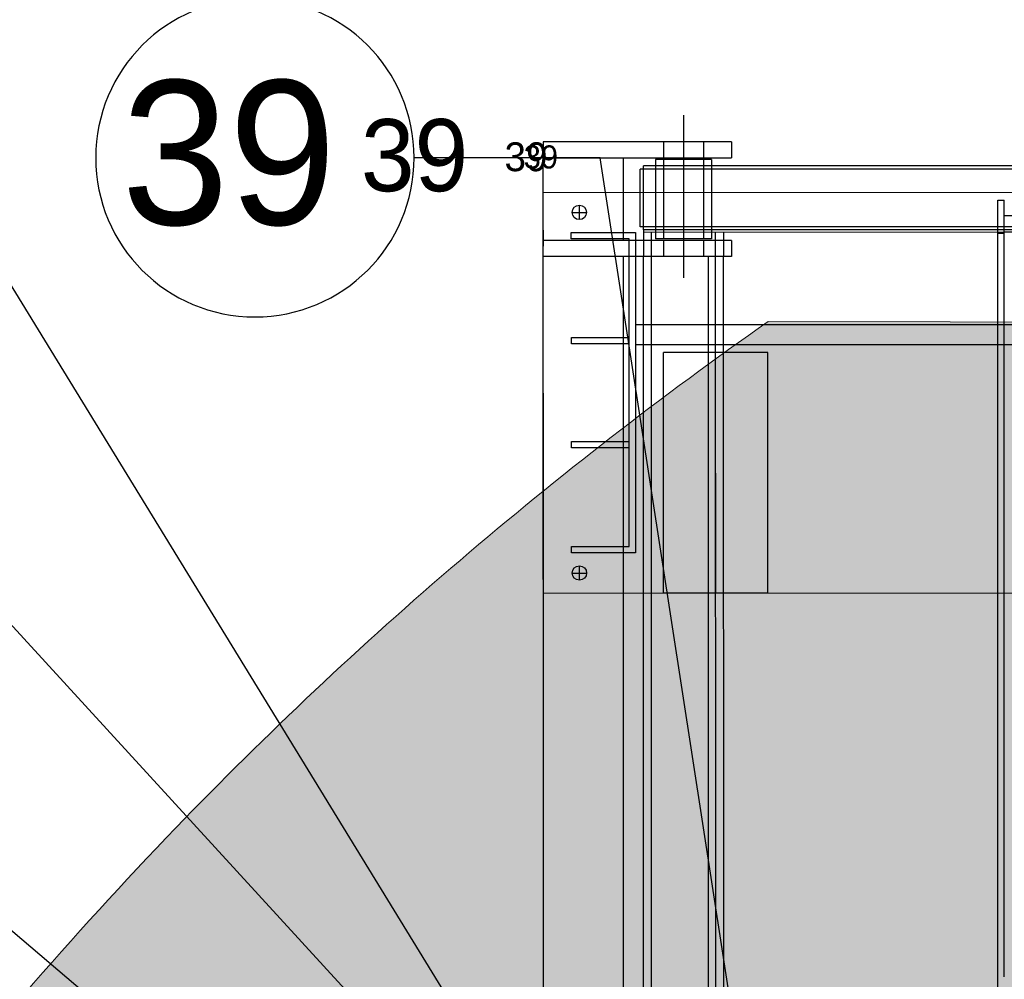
# Model space of a CAD drawing. Header units: metres. Extents: x -270273 to 328371, y -146885 to 591473.
# Tile 352 of 473: x -23230 to -22002, y 452266 to 453463. Entities that reach past the tile are written whole.
import ezdxf
from ezdxf.lldxf.tags import DXFTag

# ---------------------------------------------------------------- set-up
doc = ezdxf.new("R2010")
doc.units = ezdxf.units.M
doc.linetypes.add('DASHED', pattern=[19.05, 12.7, -6.35])
doc.layers.get('0').update_dxf_attribs({"color": 151})
for name, color, linetype in [('B-XX-GR-KRUIDEN-G', 98, 'Continuous'), ('B-XX-VH-KANTVERHARDING-G', 253, 'Continuous'), ('Iv-status-nieuw', 170, 'Continuous'), ('Iv-Text 025', 3, 'Continuous'), ('Iv-Text 025 @ 100', 3, 'Continuous'), ('Iv-Text 025 @ 16', 3, 'Continuous'), ('Iv-Text 025 @ 20', 3, 'Continuous'), ('Iv-Text 025 @ 50', 3, 'Continuous')]:
    doc.layers.add(name, color=color, linetype=linetype)
doc.layers.add('B-XX-KL-ELEKTRA-G_HDSR', color=190, linetype='HDSR_Elektra', transparency=0.5)
doc.layers.add('B-XX-VH-VERHARDING-V', color=253, linetype='Continuous', lineweight=18)
doc.styles.add('Iv-M 018', font='iv-font.shx', dxfattribs={"height": 1.8})
doc.styles.get("Standard").update_dxf_attribs({"font": 'iv-font.shx'})
tags = doc.linetypes.add('HDSR_Elektra', pattern='A,25,-2,["E",Standard,S=1.5,R=0,X=0,Y=-0.75],-4', length=31).pattern_tags.tags
tags[6] = DXFTag(74, 10)

# ---------------------------------------------------------------- blocks, each defined once
blk = doc.blocks.new('220236-200 ZCS BA')
for p, q in [((-5531, 2977.3), (-5531, 2774.4)), ((-5471, 2944.2), (-5706, 2944.2)), ((-5706, 2944.2), (-5706, 2924.2)), ((-5556, 2944.2), (-5556, 2924.2)), ((-5506, 2944.2), (-5506, 2924.2)), ((-5471, 2944.2), (-5471, 2924.2)), ((-5706, 1681.2), (-5706, 2924.2)), ((-5706, 2924.2), (-5471, 2924.2)), ((-5606, 2821.2), (-5606, 2924.2)), ((-498, 2914.2), (-5581, 2914.2)), ((-5581, 2834.2), (-5581, 2914.2)), ((-5566, 2922.2), (-5566, 2914.2)), ((-5496, 2922.2), (-5566, 2922.2)), ((-5566, 2914.2), (-5566, 2831.2)), ((-5556, 2922.2), (-5556, 2823.2)), ((-5506, 2922.2), (-5506, 2823.2)), ((-5496, 2922.2), (-5496, 2914.2)), ((-5496, 2914.2), (-5496, 2831.2)), ((-5706, 2840.3), (-5706, 2900.3)), ((-5706, 2877.8), (-5706, 2900.3)), ((-5585, 2838.2), (-5585, 2910.2)), ((-5581, 2910.2), (-5585, 2910.2)), ((-502, 2910.2), (-5581, 2910.2)), ((-5706, 2881.2), (-2706, 2881.2)), ((-5706, 2381.2), (-5706, 2881.2)), ((-5706, 2840.3), (-5706, 2862.8)), ((-5661, 2847.2), (-5661, 2865.2)), ((-5139, 491.2), (-5139, 2871.2)), ((-5139, 2871.2), (-5131, 2871.2)), ((-5131, 1923.1), (-5131, 2871.2)), ((-5670, 2856.2), (-5652, 2856.2)), ((-5131, 1916.2, 0), (-5131, 2852.1, 0)), ((-5131, 2852.1, 0), (-4697, 2852.1, 0)), ((-5581, 2838.2), (-5585, 2838.2)), ((-574, 2838.2), (-5581, 2838.2)), ((-5706, 2834.2), (-5706, 2814.2)), ((-5671, 2823.2), (-5671, 2831.2)), ((-5671, 2831.2), (-5591, 2831.2)), ((-5591, 2831.2), (-5591, 2431.2)), ((-5131, 2834.2), (-5581, 2834.2)), ((-5581, 2834.2), (-5581, 2821.2)), ((-5131, 2831.2), (-5581, 2831.2)), ((-5571, 1681.2), (-5571, 2831.2)), ((-5566, 2831.2), (-5566, 2823.2)), ((-5496, 2831.2), (-5496, 2823.2)), ((-5491, 1681.2), (-5491, 2831.2)), ((-5481, 2831.2), (-5481, 2821.2)), ((-5139, 2830.2), (-5131, 2830.2)), ((-701, 2834.2), (-5131, 2834.2)), ((-701, 2831.2), (-5131, 2831.2)), ((-5471, 2821.2), (-5706, 2821.2)), ((-5599, 2823.2), (-5671, 2823.2)), ((-5599, 2439.2), (-5599, 2823.2)), ((-5581, 2821.2), (-5581, 2801.2)), ((-5496, 2823.2), (-5566, 2823.2)), ((-5556, 2821.2), (-5556, 2801.2)), ((-5506, 2821.2), (-5506, 2801.2)), ((-5481, 2821.2), (-5481, 2801.2)), ((-5471, 2821.2), (-5471, 2801.2)), ((-5471, 2801.2), (-5706, 2801.2)), ((-5606, 1681.2), (-5606, 2801.2)), ((-5581, 1681.2), (-5581, 2801.2)), ((-5500, 561.2), (-5500, 2801.2)), ((-5481, 1681.2), (-5481, 2801.2)), ((-5591, 2716.2), (-2706, 2716.2)), ((-5671, 2700.2), (-5599, 2700.2)), ((-5671, 2692.2), (-5671, 2700.2)), ((-5599, 2692.2), (-5671, 2692.2)), ((-5591, 2691.2), (-2706, 2691.2)), ((-5426, 2681.2), (-5556, 2681.2)), ((-5556, 2381.2), (-5556, 2681.2)), ((-5491, 2381.2), (-5491, 2681.2)), ((-5426, 2381.2), (-5426, 2681.2)), ((-5671, 2570.2), (-5599, 2570.2)), ((-5671, 2562.2), (-5671, 2570.2)), ((-5599, 2562.2), (-5671, 2562.2)), ((-5671, 2439.2), (-5599, 2439.2)), ((-5671, 2431.2), (-5671, 2439.2)), ((-5591, 2431.2), (-5671, 2431.2)), ((-5661, 2397.2), (-5661, 2415.2)), ((-5670, 2406.2), (-5652, 2406.2)), ((-5706, 2381.2), (-2706, 2381.2)), ((-5426, 2381.2), (-5556, 2381.2)), ((-5131, 1902.1, 0), (-5131, 1916.2, 0))]:
    blk.add_line(p, q)
for centre in [(-5661, 2856.2), (-5661, 2406.2)]:
    blk.add_circle(centre, 9)
blk = doc.blocks.new('*U480')
for points in [[(-3.457, -2.941), (0, 0)], [(0, 0), (2.324, 0)]]:
    blk.add_lwpolyline(points)
blk.add_circle((4.31, 0), 1.986)
blk.add_solid([(-1.971, -2.051), (-3.457, -2.941), (-2.34, -1.617)])
at = {"style": 'Iv-M 018'}
blk.add_attdef('NUMMER', (3.146, -0.835), '', height=1.8, dxfattribs=at)
blk = doc.blocks.new('*U896')
at = {"layer": 'Iv-Text 025 @ 100'}
ref = blk.add_blockref('*U480', (-23306.5, 452382.3), dxfattribs=dict(at, xscale=-100, yscale=100, zscale=100))
ref.add_attrib('NUMMER', '36', (-23904, 452298.8), dxfattribs={"layer": '0', "height": 180, "style": 'Iv-M 018'})
blk = doc.blocks.new('*U481')
blk.add_lwpolyline([(-6.133, -6.692), (0, 0)])
at = {"style": 'Iv-M 018'}
blk.add_attdef('NUMMER', (3.146, -0.835), '', height=1.8, dxfattribs=at)
blk = doc.blocks.new('*U897')
at = {"layer": 'Iv-Text 025 @ 100', "xscale": -100, "yscale": 100, "zscale": 100}
blk.add_blockref('*U481', (-23306.5, 452779.5), dxfattribs=at)
blk = doc.blocks.new('*U482')
for points in [[(-1.914, -12.431), (0, 0)], [(0, 0), (2.324, 0)]]:
    blk.add_lwpolyline(points)
blk.add_circle((4.31, 0), 1.986)
blk.add_solid([(-1.373, -10.785), (-1.914, -12.431), (-1.936, -10.698)])
at = {"style": 'Iv-M 018'}
blk.add_attdef('NUMMER', (3.146, -0.835), '', height=1.8, dxfattribs=at)
blk = doc.blocks.new('*U898')
at = {"layer": 'Iv-Text 025 @ 100'}
ref = blk.add_blockref('*U482', (-22505.6, 453290.9), dxfattribs=dict(at, xscale=-100, yscale=100, zscale=100))
ref.add_attrib('NUMMER', '39', (-23103, 453207.5), dxfattribs={"layer": '0', "height": 180, "style": 'Iv-M 018'})
at = {"layer": 'Iv-Text 025 @ 16'}
ref = blk.add_blockref('*U482', (22505.6, 453290.9), dxfattribs=dict(at, xscale=16, yscale=16, zscale=-16))
ref.add_attrib('NUMMER', '39', (-22601.2, 453277.6), dxfattribs={"layer": '0', "height": 28.8, "style": 'Iv-M 018'})
at = {"layer": 'Iv-Text 025 @ 20'}
ref = blk.add_blockref('*U482', (22505.6, 453290.9), dxfattribs=dict(at, xscale=20, yscale=20, zscale=-20))
ref.add_attrib('NUMMER', '39', (-22625.1, 453274.2), dxfattribs={"layer": '0', "height": 36, "style": 'Iv-M 018'})
at = {"layer": 'Iv-Text 025 @ 50'}
ref = blk.add_blockref('*U482', (22505.6, 453290.9), dxfattribs=dict(at, xscale=50, yscale=50, zscale=-50))
ref.add_attrib('NUMMER', '39', (-22804.3, 453249.2), dxfattribs={"layer": '0', "height": 90, "style": 'Iv-M 018'})
blk = doc.blocks.new('*U483')
blk.add_lwpolyline([(-7.3, -11.905), (0, 0)])
at = {"style": 'Iv-M 018'}
blk.add_attdef('NUMMER', (3.146, -0.835), '', height=1.8, dxfattribs=at)
blk = doc.blocks.new('*U899')
at = {"layer": 'Iv-Text 025 @ 100', "xscale": -100, "yscale": 100, "zscale": 100}
blk.add_blockref('*U483', (-23306.5, 453238.4), dxfattribs=at)

msp = doc.modelspace()

# ---------------------------------------------------------------- hatches: boundary and pattern name
at = {"layer": 'B-XX-GR-KRUIDEN-G'}
h = msp.add_hatch(dxfattribs=at)
h.set_pattern_fill('SWAMP', color=256, scale=200, angle=-97.4574917, style=0)
h.set_pattern_definition([(0.0124, (-169787, 422764.2), (2539.05, 4399.95), [635, -4445]), (90.0124, (-169469.6, 422764.3), (-2540.95, 4398.85), [317.5, -8481.32]), (90.0124, (-169390.2, 422764.3), (-2540.95, 4398.85), [254, -8544.82]), (90.0124, (-169549, 422764.3), (-2540.95, 4398.85), [254, -8544.82]), (60.0124, (-169311, 422764.3), (-2540.94, 4398.855), [203.2, -4876.8]), (120.0124, (-169628.3, 422764.3), (-5079.99, -1.09), [203.2, -4876.8])])
edge = h.paths.add_edge_path()
edge.add_line((36170.9472, 467983.6184), (38807.233, 461086.9412))
edge.add_line((38807.233, 461086.9412), (38810.3624, 446608.8711))
edge.add_line((38810.3624, 446608.8711), (36139.8786, 446617.0471))
edge.add_line((36139.8786, 446617.0471), (36139.3863, 448894.8075))
edge.add_arc((26136.1817, 449088.8049), 10005.0855, -1.1110278, 90.28114678)
edge.add_line((26087.0876, 459093.77), (-20270.5154, 459143.9755))
edge.add_arc((-20265.5372, 463740.6222), 4596.6494, -137.9370367, -90.0620515, ccw=False)
edge.add_arc((-19672.5507, 464275.7307), 5395.3822, 181.6170689, 222.0629633, ccw=False)
edge.add_line((-25065.7842, 464123.4761), (-24911.4892, 502084.5462))
edge.add_line((-24911.4892, 502084.5462), (-40389.596, 502066.3386))
edge.add_line((-40389.596, 502066.3386), (-40389.5679, 501936.3442))
edge.add_line((-40389.5679, 501936.3442), (-53833.1309, 502045.977))
edge.add_line((-53833.1309, 502045.977), (-53832.4793, 499030.9938))
edge.add_arc((-53104.9668, 477843.061), 21200.4192, 91.96654498, 195.54166744)
edge.add_line((-73530.2108, 472162.6399), (-85297.5491, 472187.7091))
edge.add_arc((-105694.9499, 477855.2396), 21170.1409, -15.52824644, -5.12163447)
edge.add_line((-84609.3324, 475965.3729), (-84426.1974, 476009.7959))
edge.add_line((-84426.1974, 476009.7959), (-84404.1656, 479488.6016))
edge.add_line((-84404.1656, 479488.6016), (-84592.4424, 479546.1089))
edge.add_arc((-105694.9499, 477855.2396), 21170.1409, 4.58112078, 40.16416305)
edge.add_line((-89516.7368, 491509.5535), (-88685.4405, 492457.8708))
edge.add_line((-88685.4405, 492457.8708), (-91129.8677, 494858.1815))
edge.add_line((-91129.8677, 494858.1815), (-91980.7846, 493982.7483))
edge.add_arc((-105694.9499, 477855.2396), 21170.1409, 49.62353804, 84.87836553)
edge.add_line((-103805.0832, 498940.8572), (-103849.5062, 499123.9922))
edge.add_line((-103849.5062, 499123.9922), (-107328.3119, 499146.024))
edge.add_line((-107328.3119, 499146.024), (-107385.8192, 498957.7472))
edge.add_arc((-105694.9499, 477855.2396), 21170.1409, 94.58112078, 174.69316232)
edge.add_line((-126774.3486, 479813.2536), (-126963.3386, 479758.1356))
edge.add_line((-126963.3386, 479758.1356), (-126970.8713, 478568.7335))
edge.add_line((-126970.8713, 478568.7335), (-131112.6749, 478567.8383))
edge.add_arc((-151816.1218, 482872.4158), 21146.2078, -11.74536935, -5.34483933)
edge.add_line((-130761.8556, 480902.6507), (-130187.6684, 481039.2303))
edge.add_line((-130187.6684, 481039.2303), (-130188.4691, 484743.9745))
edge.add_line((-130188.4691, 484743.9745), (-130763.9199, 484864.1226))
edge.add_arc((-151816.1218, 482872.4158), 21146.2078, 5.40455287, 40.29433512)
edge.add_line((-135687.2267, 496547.9723), (-133699.597, 498565.198))
edge.add_line((-133699.597, 498565.198), (-136154.7736, 501065.7068))
edge.add_line((-136154.7736, 501065.7068), (-138168.0435, 499024.5692))
edge.add_arc((-151816.1218, 482872.4158), 21146.2078, 49.80320678, 84.65516068)
edge.add_line((-149846.3567, 503926.6821), (-149982.9363, 504500.8693))
edge.add_line((-149982.9363, 504500.8693), (-153687.6805, 504500.0685))
edge.add_line((-153687.6805, 504500.0685), (-153807.8287, 503924.6178))
edge.add_arc((-151816.1218, 482872.4158), 21146.2078, 95.40455287, 174.61534846)
edge.add_line((-172869.0143, 484856.8102), (-173444.5807, 484736.4292))
edge.add_line((-173444.5807, 484736.4292), (-173443.9373, 481031.7179))
edge.add_line((-173443.9373, 481031.7179), (-172869.7027, 480895.3377))
edge.add_arc((-151816.1218, 482872.4158), 21146.2078, 185.36474065, 210.81018619)
edge.add_line((-169977.941, 472041.422), (-173156.5236, 469766.6195))
edge.add_line((-173156.5236, 469766.6195), (-173318.7736, 469986.9156))
edge.add_line((-173318.7736, 469986.9156), (-183515.6316, 470032.0264))
edge.add_line((-183515.6316, 470032.0264), (-178966.2174, 504414.1056))
edge.add_line((-178966.2174, 504414.1056), (-138029.0908, 505121.838))
edge.add_line((-138029.0908, 505121.838), (-125211.8682, 505143.466))
edge.add_line((-125211.8682, 505143.466), (-121440.4628, 504962.4419))
edge.add_line((-121440.4628, 504962.4419), (-88409.978, 505411.5782))
edge.add_line((-88409.978, 505411.5782), (-55380.4993, 505934.7039))
edge.add_line((-55380.4993, 505934.7039), (-30572.423, 504796.219))
edge.add_line((-30572.423, 504796.219), (7219.6754, 502185.0736))
edge.add_line((7219.6754, 502185.0736), (36199.6742, 500183.6794))
edge.add_line((36199.6742, 500183.6794), (36170.9472, 467983.6184))
h.paths.add_polyline_path([(-84127.6167, 501450.8827), (-82224.8295, 503264.2573), (-80386.3966, 501456.3581), (-80382.3411, 499652.57), (-82305.7412, 499659.2658)], flags=16)
at = {"layer": 'B-XX-VH-VERHARDING-V'}
h = msp.add_hatch(dxfattribs=at)
h.set_pattern_fill('AR-CONC', color=256, scale=2.5, angle=-97.4574917, style=0)
h.set_pattern_definition([(50.01238, (-169787.06, 422764.22), (455.4703, -39.7493), [47.625, -523.875]), (355.0124, (-169787.06, 422764.22), (-88.2103, 477.6226), [38.1, -419.1]), (100.4634, (-169749.1, 422760.9), (367.2616, 437.8711), [40.475, -445.225]), (46.1966, (-169787.1, 422891.2), (677.7203, -104.9593), [71.4375, -785.8125]), (96.648, (-169730.6, 422882.5), (593.377, 618.6922), [60.7125, -667.8375]), (351.1964, (-169787.1, 422891.2), (593.3778, 618.691), [57.15, -628.65]), (21.01238, (-169723.58, 422859.5), (379.09245, -255.5819), [47.625, -523.875]), (326.0124, (-169723.6, 422859.5), (154.4055, 460.5033), [38.1, -419.1]), (71.4638, (-169692, 422838.2), (533.497, 204.9225), [40.475, -445.225]), (37.51238, (-169787.06, 422764.22), (7.67582, 211.38926), [0, -414.02, 0, -425.45, 0, -420.6875]), (7.51238, (-169787.06, 422764.22), (166.99502, 250.48754), [0, -242.57, 0, -404.495, 0, -160.3375]), (327.51238, (-169928.66, 422764.2), (338.97958, -14.2486), [0, -158.75, 0, -495.3, 0, -657.225]), (317.51238, (-169992.16, 422764.18), (370.3092, 63.64627), [0, -206.375, 0, -328.93, 0, -466.725])])
edge = h.paths.add_edge_path()
edge.add_arc((-19378.1518, 448926.3418), 5081.6799, 125.0437223, 148.669815)
edge.add_line((-23718.8466, 451568.6588), (-18625.8903, 451568.67))
edge.add_line((-18625.8903, 451568.67), (-12755.8836, 451560.9493))
edge.add_line((-12755.8836, 451560.9493), (-12756.7518, 453069.215))
edge.add_line((-12756.7518, 453069.215), (-22296.0593, 453086.7849))

# ---------------------------------------------------------------- linework, layer by layer
at = {"layer": 'B-XX-KL-ELEKTRA-G_HDSR', "linetype": 'DASHED', "const_width": 200}
msp.add_lwpolyline([(-22025.0276, 455063.6186, 0.398566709), (-24820.033, 451263.0021)], format="xyb", dxfattribs=at)
at = {"layer": 'B-XX-VH-KANTVERHARDING-G'}
msp.add_lwpolyline([(21437.0163, 454648.0834), (-20311.0375, 454639.0598, 0.414213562), (-25729.8659, 449217.8884), (-25726.7967, 435017.8887, 0.414213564), (-20305.6252, 429599.0604), (21022.4286, 429607.9935, 0.414213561), (31440.1761, 440030.2455), (31439.1775, 444650.2451)], format="xyb", dxfattribs=at)
at = {"layer": 'B-XX-VH-VERHARDING-V'}
msp.add_lwpolyline([(-12756.7518, 453069.215), (-12756.7518, 453069.215), (-22296.0593, 453086.7849, 0.047940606), (-23034.992, 452454.9379, 0.055240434), (-23718.8466, 451568.6588), (-23718.8466, 451568.6588), (-18625.8903, 451568.67), (-12755.8836, 451560.9493), (-12756.7518, 453069.215)], format="xyb", close=True, dxfattribs=at)

# ---------------------------------------------------------------- block references
at = {"layer": 'Iv-status-nieuw', "rotation": 0.0123842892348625}
msp.add_blockref('220236-200 ZCS BA', (-16870.1713, 450367.8263), dxfattribs=at)
at = {"layer": 'Iv-Text 025'}
for name in ['*U898', '*U899', '*U897', '*U896']:
    msp.add_blockref(name, (0, 0), dxfattribs=at)

doc.saveas('drawing.dxf')
